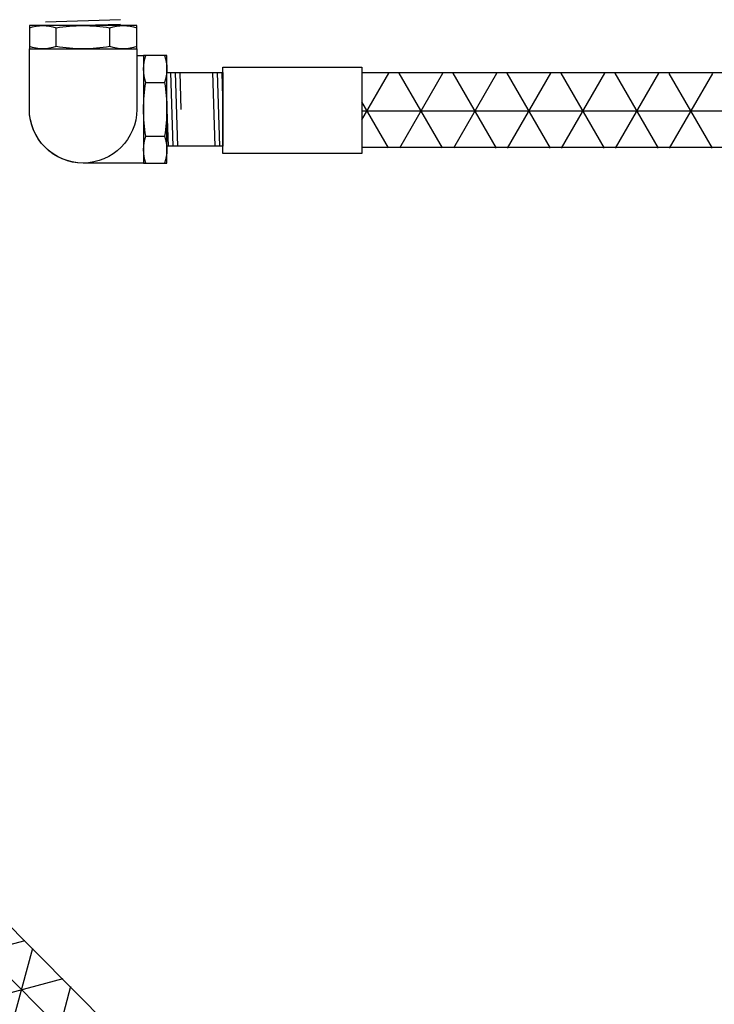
# Model space of a CAD drawing. Extents: x -285 to 5863, y 308 to 3178.
# Tile 498 of 622: x 2922 to 2940, y 803 to 830. Entities that reach past the tile are written whole.
import ezdxf

# ---------------------------------------------------------------- set-up
doc = ezdxf.new("R2010")
doc.units = 0
doc.header["$MEASUREMENT"] = 0
for name, color, linetype in [('BOARDER-TXT', 2, 'CONTINUOUS'), ('FLEXHOSE-2', 3, 'CONTINUOUS'), ('FRP-2-HATCH', 1, 'CONTINUOUS'), ('GALV-2-ELL', 3, 'CONTINUOUS'), ('GALV-2-PIPE', 3, 'CONTINUOUS')]:
    doc.layers.add(name, color=color, linetype=linetype)

msp = doc.modelspace()

# ---------------------------------------------------------------- hatches: boundary and pattern name
at = {"layer": 'FRP-2-HATCH', "linetype": 'Continuous'}
h = msp.add_hatch(dxfattribs=at)
h.set_pattern_fill('NET3', color=256, scale=10, angle=180, style=0)
h.set_pattern_definition([(180, (2905.6412, 3713.3162), (-2e-16, -1.25), []), (240, (2905.6412, 3713.3162), (1.08253175, -0.625), []), (300, (2905.6412, 3713.3162), (1.08253175, 0.625), [])])
h.paths.add_polyline_path([(2947.4246, 826.06621), (2947.4246, 828.06621), (2930.76224, 828.07856), (2930.76224, 826.07856)])
h = msp.add_hatch(dxfattribs=at)
h.set_pattern_fill('NET3', color=256, scale=10, angle=-45, style=0)
h.set_pattern_definition([(315, (908.8416, -1265.3812), (0.8838835, 0.8838835), []), (15, (908.8416, -1265.3812), (-0.3235238, 1.2074073), []), (75, (908.8416, -1265.3812), (-1.2074073, 0.3235238), [])])
h.paths.add_polyline_path([(2920.89034, 805.75823), (2919.47613, 804.34401), (2932.21492, 791.58775), (2933.62913, 793.00197)])

# ---------------------------------------------------------------- linework, layer by layer
at = {"layer": 'BOARDER-TXT'}
msp.add_lwpolyline([(2930.76224, 828.23861), (2930.76224, 825.9337), (2927.0479, 825.9337), (2927.0479, 828.23861)], close=True, dxfattribs=at)
at = {"layer": 'FLEXHOSE-2', "linetype": 'Continuous'}
for p, q in [((2925.54784, 826.12414), (2925.54784, 828.09586)), ((2925.54784, 828.09586), (2927.0479, 828.09586)), ((2927.0479, 828.09586), (2927.0479, 826.12414)), ((2927.0479, 826.12414), (2925.54784, 826.12414))]:
    msp.add_line(p, q, dxfattribs=at)
at = {"layer": 'FLEXHOSE-2', "color": 7}
for p, q in [((2925.64209, 828.09586), (2925.7037, 826.12414)), ((2925.76709, 828.09586), (2925.8287, 826.12414)), ((2925.89209, 828.09586), (2925.9229, 827.11)), ((2926.76709, 828.09586), (2926.8287, 826.12414)), ((2926.89209, 828.09586), (2926.9537, 826.12414)), ((2927.01709, 828.09586), (2927.0479, 827.11)), ((2925.5479, 827.11), (2925.5787, 826.12414))]:
    msp.add_line(p, q, dxfattribs=at)
at = {"layer": 'GALV-2-ELL', "color": 7, "linetype": 'Continuous'}
for p, q in [((2922.58797, 828.78858), (2922.58797, 829.28793)), ((2924.02398, 828.78858), (2924.02398, 829.28793)), ((2924.98599, 827.82944), (2925.48535, 827.82944)), ((2924.98599, 826.39344), (2925.48535, 826.39344))]:
    msp.add_line(p, q, dxfattribs=at)
for points in [[(2921.87141, 829.28793, -0.17443208), (2922.58797, 829.28793, -0.08704547), (2924.02398, 829.28793, -0.17373472), (2924.74342, 829.28793)], [(2924.74342, 828.78858, -0.17372505), (2924.02398, 828.78858, -0.08704419), (2922.58797, 828.78858, -0.1744223), (2921.87141, 828.78858)], [(2924.98599, 825.674, -0.17372505), (2924.98599, 826.39344, -0.08704419), (2924.98599, 827.82944, -0.1744223), (2924.98599, 828.54601)], [(2925.48535, 828.54601, -0.17443208), (2925.48535, 827.82944, -0.08704547), (2925.48535, 826.39344, -0.17373472), (2925.48535, 825.674)]]:
    msp.add_lwpolyline(points, format="xyb", dxfattribs=at)
at = {"layer": 'GALV-2-ELL', "linetype": 'Continuous'}
for points in [[(2921.87141, 828.72608), (2924.74342, 828.72608), (2924.74342, 829.35043), (2921.87141, 829.35043)], [(2924.92349, 828.54601), (2924.92349, 825.674), (2925.54785, 825.674), (2925.54785, 828.54601)]]:
    msp.add_lwpolyline(points, close=True, dxfattribs=at)
for points in [[(2924.74342, 828.72608), (2924.74342, 827.11, -1), (2921.87141, 827.11), (2921.87141, 828.72608)], [(2924.92349, 825.674), (2923.30742, 825.67399, -0.41421374), (2921.87141, 827.11, -0.41421374)]]:
    msp.add_lwpolyline(points, format="xyb", dxfattribs=at)
msp.add_lwpolyline([(2924.74342, 828.54601), (2924.92349, 828.54601)], dxfattribs=at)
at = {"layer": 'GALV-2-PIPE', "color": 7}
for p, q in [((2924.30598, 829.50668), (2922.30598, 829.44418)), ((2924.30598, 829.38168), (2923.30598, 829.35043))]:
    msp.add_line(p, q, dxfattribs=at)
at = {"layer": 'GALV-2-PIPE'}
for p, q in [((2946.79138, 828.08616), (2930.76224, 828.08616)), ((2946.79138, 826.08616), (2930.76224, 826.08616)), ((2920.87623, 805.74412), (2933.6069, 792.97973))]:
    msp.add_line(p, q, dxfattribs=at)

doc.saveas('drawing.dxf')
